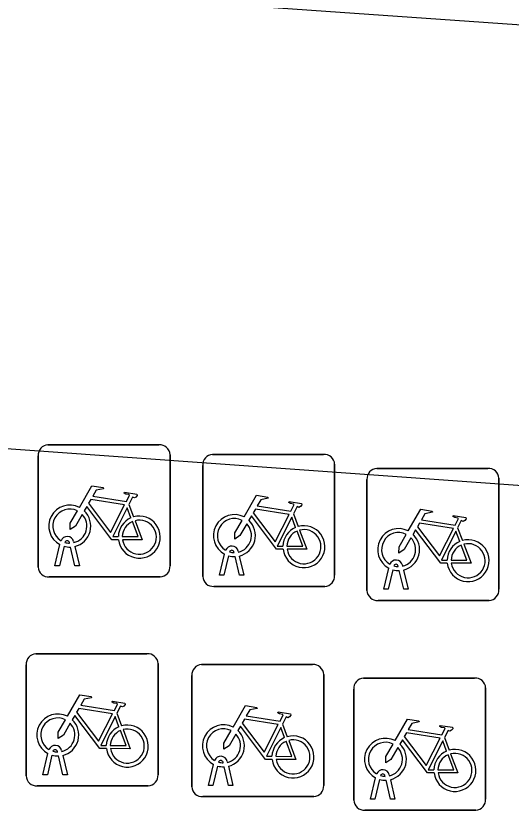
# Model space of a CAD drawing. Extents: x 155888 to 156864, y 383882 to 384671.
# Drawn here: x 156044.92 to 156048.67, y 383976.64 to 383982.65 of the extents above; entities that cross this region are included whole.
import ezdxf

# ---------------------------------------------------------------- set-up
doc = ezdxf.new("R2010")
doc.units = 0
doc.layers.add('IMGEO_Fietsenrek', color=7, linetype='Continuous')
doc.layers.add('IMGEO_Fietspad_gesloten', color=7, linetype='Continuous')

msp = doc.modelspace()

# ---------------------------------------------------------------- linework, layer by layer
at = {"layer": 'IMGEO_Fietsenrek'}
for p, q in [((156045.1659, 383979.3995), (156046.0068, 383979.3995)), ((156046.0068, 383979.3995), (156045.1659, 383979.3995)), ((156045.0915, 383978.4749), (156045.0915, 383979.3158)), ((156045.0915, 383979.3158), (156045.0915, 383978.4749)), ((156046.0905, 383979.3251), (156046.0905, 383978.4842)), ((156046.0905, 383978.4842), (156046.0905, 383979.3251)), ((156046.4129, 383979.3275), (156047.2538, 383979.3275)), ((156047.2538, 383979.3275), (156046.4129, 383979.3275)), ((156046.3385, 383978.4029), (156046.3385, 383979.2438)), ((156046.3385, 383979.2438), (156046.3385, 383978.4029)), ((156047.3375, 383979.2531), (156047.3375, 383978.4122)), ((156047.3375, 383978.4122), (156047.3375, 383979.2531)), ((156047.6569, 383979.2215), (156048.4978, 383979.2215)), ((156048.4978, 383979.2215), (156047.6569, 383979.2215)), ((156047.5825, 383978.2969), (156047.5825, 383979.1378)), ((156047.5825, 383979.1378), (156047.5825, 383978.2969)), ((156048.5815, 383979.1471), (156048.5815, 383978.3062)), ((156048.5815, 383978.3062), (156048.5815, 383979.1471)), ((156045.7782, 383978.9492), (156045.8145, 383978.854)), ((156047.0252, 383978.8772), (156047.0615, 383978.782)), ((156048.2692, 383978.7712), (156048.3055, 383978.676)), ((156045.2185, 383978.4843), (156045.2568, 383978.6443)), ((156045.2872, 383978.6321), (156045.2519, 383978.4843)), ((156045.3289, 383978.6559), (156045.3279, 383978.6602)), ((156045.37, 383978.4843), (156045.3361, 383978.626)), ((156045.3596, 383978.6674), (156045.3614, 383978.6595)), ((156045.3684, 383978.6303), (156045.4034, 383978.4843)), ((156046.4655, 383978.4123), (156046.5038, 383978.5723)), ((156046.5342, 383978.5601), (156046.4989, 383978.4123)), ((156046.5759, 383978.5839), (156046.5749, 383978.5882)), ((156046.617, 383978.4123), (156046.5831, 383978.554)), ((156046.6066, 383978.5954), (156046.6084, 383978.5875)), ((156046.6154, 383978.5583), (156046.6504, 383978.4123)), ((156045.2519, 383978.4843), (156045.2185, 383978.4843)), ((156045.4034, 383978.4843), (156045.37, 383978.4843)), ((156047.7095, 383978.3063), (156047.7478, 383978.4663)), ((156047.7782, 383978.4541), (156047.7429, 383978.3063)), ((156047.8199, 383978.4779), (156047.8189, 383978.4822)), ((156047.861, 383978.3063), (156047.8271, 383978.448)), ((156047.8506, 383978.4894), (156047.8524, 383978.4815)), ((156047.8594, 383978.4523), (156047.8944, 383978.3063)), ((156046.0161, 383978.4005), (156045.1752, 383978.4005)), ((156045.1752, 383978.4005), (156046.0161, 383978.4005)), ((156046.4989, 383978.4123), (156046.4655, 383978.4123)), ((156046.6504, 383978.4123), (156046.617, 383978.4123)), ((156047.2631, 383978.3285), (156046.4222, 383978.3285)), ((156046.4222, 383978.3285), (156047.2631, 383978.3285)), ((156047.7429, 383978.3063), (156047.7095, 383978.3063)), ((156047.8944, 383978.3063), (156047.861, 383978.3063)), ((156048.5071, 383978.2225), (156047.6662, 383978.2225)), ((156047.6662, 383978.2225), (156048.5071, 383978.2225)), ((156045.0749, 383977.8185), (156045.9158, 383977.8185)), ((156045.9158, 383977.8185), (156045.0749, 383977.8185)), ((156045.0005, 383976.8939), (156045.0005, 383977.7348)), ((156045.0005, 383977.7348), (156045.0005, 383976.8939)), ((156045.9995, 383977.7441), (156045.9995, 383976.9032)), ((156045.9995, 383976.9032), (156045.9995, 383977.7441)), ((156046.3299, 383977.7365), (156047.1708, 383977.7365)), ((156047.1708, 383977.7365), (156046.3299, 383977.7365)), ((156046.2555, 383976.8119), (156046.2555, 383977.6528)), ((156046.2555, 383977.6528), (156046.2555, 383976.8119)), ((156047.2545, 383977.6621), (156047.2545, 383976.8212)), ((156047.2545, 383976.8212), (156047.2545, 383977.6621)), ((156047.5569, 383977.6345), (156048.3978, 383977.6345)), ((156048.3978, 383977.6345), (156047.5569, 383977.6345)), ((156047.4825, 383976.7099), (156047.4825, 383977.5508)), ((156047.4825, 383977.5508), (156047.4825, 383976.7099)), ((156048.4815, 383977.5601), (156048.4815, 383976.7192)), ((156048.4815, 383976.7192), (156048.4815, 383977.5601)), ((156045.6872, 383977.3682), (156045.7235, 383977.273)), ((156046.9422, 383977.2862), (156046.9785, 383977.191)), ((156048.1692, 383977.1842), (156048.2055, 383977.089)), ((156045.1275, 383976.9033), (156045.1658, 383977.0633)), ((156045.1962, 383977.0511), (156045.1609, 383976.9033)), ((156045.2379, 383977.0749), (156045.2369, 383977.0792)), ((156045.2686, 383977.0864), (156045.2704, 383977.0785)), ((156045.279, 383976.9033), (156045.2451, 383977.045)), ((156045.2774, 383977.0493), (156045.3124, 383976.9033)), ((156046.4929, 383976.9929), (156046.4919, 383976.9972)), ((156046.5236, 383977.0044), (156046.5254, 383976.9965)), ((156046.3825, 383976.8213), (156046.4208, 383976.9813)), ((156046.4512, 383976.9691), (156046.4159, 383976.8213)), ((156046.534, 383976.8213), (156046.5001, 383976.963)), ((156046.5324, 383976.9673), (156046.5674, 383976.8213)), ((156045.1609, 383976.9033), (156045.1275, 383976.9033)), ((156045.3124, 383976.9033), (156045.279, 383976.9033)), ((156047.6095, 383976.7193), (156047.6478, 383976.8793)), ((156047.7199, 383976.8909), (156047.7189, 383976.8952)), ((156047.7506, 383976.9024), (156047.7524, 383976.8945)), ((156045.9251, 383976.8195), (156045.0842, 383976.8195)), ((156045.0842, 383976.8195), (156045.9251, 383976.8195)), ((156046.4159, 383976.8213), (156046.3825, 383976.8213)), ((156046.5674, 383976.8213), (156046.534, 383976.8213)), ((156047.6782, 383976.8671), (156047.6429, 383976.7193)), ((156047.761, 383976.7193), (156047.7271, 383976.861)), ((156047.7594, 383976.8653), (156047.7944, 383976.7193)), ((156047.1801, 383976.7375), (156046.3392, 383976.7375)), ((156046.3392, 383976.7375), (156047.1801, 383976.7375)), ((156047.6429, 383976.7193), (156047.6095, 383976.7193)), ((156047.7944, 383976.7193), (156047.761, 383976.7193)), ((156048.4071, 383976.6355), (156047.5662, 383976.6355)), ((156047.5662, 383976.6355), (156048.4071, 383976.6355))]:
    msp.add_line(p, q, dxfattribs=at)
for points in [[(156045.4041, 383978.9262), (156045.4988, 383979.0897), (156045.585, 383979.0759), (156045.5867, 383979.0672), (156045.5306, 383979.0563), (156045.5044, 383979.011), (156045.7596, 383978.9702)], [(156045.7596, 383978.9702), (156045.7846, 383979.019), (156045.7795, 383979.023), (156045.7563, 383979.0267), (156045.7436, 383979.0342), (156045.7426, 383979.0373), (156045.7448, 383979.0419), (156045.8396, 383979.0268), (156045.8419, 383979.0165), (156045.8325, 383979.0041), (156045.8201, 383978.9977), (156045.8056, 383979.0039), (156045.7782, 383978.9492)], [(156045.7467, 383978.945), (156045.4899, 383978.986), (156045.4732, 383978.9572), (156045.6402, 383978.7369), (156045.7467, 383978.945)], [(156046.6511, 383978.8542), (156046.7458, 383979.0177), (156046.832, 383979.0039), (156046.8337, 383978.9952), (156046.7776, 383978.9843), (156046.7514, 383978.939), (156047.0066, 383978.8982)], [(156045.6998, 383978.6815), (156045.6501, 383978.6816), (156045.4594, 383978.9333), (156045.4404, 383978.9005)], [(156045.7947, 383978.847), (156045.7654, 383978.9238), (156045.656, 383978.7057), (156045.6987, 383978.7056)], [(156046.9937, 383978.873), (156046.7369, 383978.914), (156046.7202, 383978.8852), (156046.8872, 383978.6649), (156046.9937, 383978.873)], [(156047.0066, 383978.8982), (156047.0316, 383978.947), (156047.0265, 383978.951), (156047.0033, 383978.9547), (156046.9906, 383978.9622), (156046.9896, 383978.9653), (156046.9918, 383978.9699), (156047.0866, 383978.9548), (156047.0889, 383978.9445), (156047.0795, 383978.9321), (156047.0671, 383978.9257), (156047.0526, 383978.9319), (156047.0252, 383978.8772)], [(156045.4248, 383978.8737), (156045.3732, 383978.7845), (156045.3333, 383978.7585), (156045.3345, 383978.806), (156045.389, 383978.9002)], [(156046.9468, 383978.6095), (156046.8971, 383978.6096), (156046.7064, 383978.8613), (156046.6874, 383978.8285)], [(156047.8951, 383978.7482), (156047.9898, 383978.9117), (156048.076, 383978.8979), (156048.0777, 383978.8892), (156048.0216, 383978.8783), (156047.9954, 383978.833), (156048.2506, 383978.7922)], [(156048.2506, 383978.7922), (156048.2756, 383978.841), (156048.2705, 383978.845), (156048.2473, 383978.8487), (156048.2346, 383978.8562), (156048.2336, 383978.8593), (156048.2358, 383978.8639), (156048.3306, 383978.8488), (156048.3329, 383978.8385), (156048.3235, 383978.8261), (156048.3111, 383978.8197), (156048.2966, 383978.8259), (156048.2692, 383978.7712)], [(156045.7287, 383978.7055), (156045.8486, 383978.7053), (156045.8054, 383978.8189)], [(156045.8252, 383978.8258), (156045.8802, 383978.6812), (156045.7301, 383978.6815)], [(156046.6718, 383978.8017), (156046.6202, 383978.7125), (156046.5803, 383978.6865), (156046.5815, 383978.734), (156046.636, 383978.8282)], [(156047.0417, 383978.775), (156047.0124, 383978.8518), (156046.903, 383978.6337), (156046.9457, 383978.6336)], [(156048.2377, 383978.767), (156047.9809, 383978.808), (156047.9642, 383978.7792), (156048.1312, 383978.5589), (156048.2377, 383978.767)], [(156046.9757, 383978.6335), (156047.0956, 383978.6333), (156047.0524, 383978.7469)], [(156047.0722, 383978.7538), (156047.1272, 383978.6092), (156046.9771, 383978.6095)], [(156048.1908, 383978.5035), (156048.1411, 383978.5036), (156047.9504, 383978.7553), (156047.9314, 383978.7225)], [(156048.2857, 383978.669), (156048.2564, 383978.7458), (156048.147, 383978.5277), (156048.1897, 383978.5276)], [(156047.9158, 383978.6957), (156047.8642, 383978.6065), (156047.8243, 383978.5805), (156047.8255, 383978.628), (156047.88, 383978.7222)], [(156048.2197, 383978.5275), (156048.3396, 383978.5273), (156048.2964, 383978.6409)], [(156048.3162, 383978.6478), (156048.3712, 383978.5032), (156048.2211, 383978.5035)], [(156045.3131, 383977.3452), (156045.4078, 383977.5087), (156045.494, 383977.4949), (156045.4957, 383977.4862), (156045.4396, 383977.4753), (156045.4134, 383977.43), (156045.6686, 383977.3892)], [(156045.6686, 383977.3892), (156045.6936, 383977.438), (156045.6885, 383977.442), (156045.6653, 383977.4457), (156045.6526, 383977.4532), (156045.6516, 383977.4563), (156045.6538, 383977.4609), (156045.7486, 383977.4458), (156045.7509, 383977.4355), (156045.7415, 383977.4231), (156045.7291, 383977.4167), (156045.7146, 383977.4229), (156045.6872, 383977.3682)], [(156046.5681, 383977.2632), (156046.6628, 383977.4267), (156046.749, 383977.4129), (156046.7507, 383977.4042), (156046.6946, 383977.3933), (156046.6684, 383977.348), (156046.9236, 383977.3072)], [(156045.6088, 383977.1005), (156045.5591, 383977.1006), (156045.3684, 383977.3523), (156045.3494, 383977.3195)], [(156045.6557, 383977.364), (156045.3989, 383977.405), (156045.3822, 383977.3762), (156045.5492, 383977.1559), (156045.6557, 383977.364)], [(156046.9236, 383977.3072), (156046.9486, 383977.356), (156046.9435, 383977.36), (156046.9203, 383977.3637), (156046.9076, 383977.3712), (156046.9066, 383977.3743), (156046.9088, 383977.3789), (156047.0036, 383977.3638), (156047.0059, 383977.3535), (156046.9965, 383977.3411), (156046.9841, 383977.3347), (156046.9696, 383977.3409), (156046.9422, 383977.2862)], [(156045.3338, 383977.2927), (156045.2822, 383977.2035), (156045.2423, 383977.1775), (156045.2435, 383977.225), (156045.298, 383977.3192)], [(156045.7037, 383977.266), (156045.6744, 383977.3428), (156045.565, 383977.1247), (156045.6077, 383977.1246)], [(156046.9107, 383977.282), (156046.6539, 383977.323), (156046.6372, 383977.2942), (156046.8042, 383977.0739), (156046.9107, 383977.282)], [(156047.7951, 383977.1612), (156047.8898, 383977.3247), (156047.976, 383977.3109), (156047.9777, 383977.3022), (156047.9216, 383977.2913), (156047.8954, 383977.246), (156048.1506, 383977.2052)], [(156045.6377, 383977.1245), (156045.7576, 383977.1243), (156045.7144, 383977.2379)], [(156045.7342, 383977.2448), (156045.7892, 383977.1002), (156045.6391, 383977.1005)], [(156046.5888, 383977.2107), (156046.5372, 383977.1215), (156046.4973, 383977.0955), (156046.4985, 383977.143), (156046.553, 383977.2372)], [(156046.8638, 383977.0185), (156046.8141, 383977.0186), (156046.6234, 383977.2703), (156046.6044, 383977.2375)], [(156046.9587, 383977.184), (156046.9294, 383977.2608), (156046.82, 383977.0427), (156046.8627, 383977.0426)], [(156048.1506, 383977.2052), (156048.1756, 383977.254), (156048.1705, 383977.258), (156048.1473, 383977.2617), (156048.1346, 383977.2692), (156048.1336, 383977.2723), (156048.1358, 383977.2769), (156048.2306, 383977.2618), (156048.2329, 383977.2515), (156048.2235, 383977.2391), (156048.2111, 383977.2327), (156048.1966, 383977.2389), (156048.1692, 383977.1842)], [(156048.1377, 383977.18), (156047.8809, 383977.221), (156047.8642, 383977.1922), (156048.0312, 383976.9719), (156048.1377, 383977.18)], [(156046.8927, 383977.0425), (156047.0126, 383977.0423), (156046.9694, 383977.1559)], [(156046.9892, 383977.1628), (156047.0442, 383977.0182), (156046.8941, 383977.0185)], [(156047.8158, 383977.1087), (156047.7642, 383977.0195), (156047.7243, 383976.9935), (156047.7255, 383977.041), (156047.78, 383977.1352)], [(156048.0908, 383976.9165), (156048.0411, 383976.9166), (156047.8504, 383977.1683), (156047.8314, 383977.1355)], [(156048.1857, 383977.082), (156048.1564, 383977.1588), (156048.047, 383976.9407), (156048.0897, 383976.9406)], [(156048.1197, 383976.9405), (156048.2396, 383976.9403), (156048.1964, 383977.0539)], [(156048.2162, 383977.0608), (156048.2712, 383976.9162), (156048.1211, 383976.9165)]]:
    msp.add_lwpolyline(points, dxfattribs=at)
for centre, radius, start, end in [((156045.1692, 383979.3216), 0.0779, 92.4484, 184.28452), ((156045.1692, 383979.3216), 0.0779, 92.4484, 184.28452), ((156046.0126, 383979.3218), 0.0779, 2.4484, 94.28452), ((156046.0126, 383979.3218), 0.0779, 2.4484, 94.28452), ((156046.4162, 383979.2496), 0.0779, 92.4484, 184.28452), ((156046.4162, 383979.2496), 0.0779, 92.4484, 184.28452), ((156047.2596, 383979.2498), 0.0779, 2.4484, 94.28452), ((156047.2596, 383979.2498), 0.0779, 2.4484, 94.28452), ((156047.6602, 383979.1436), 0.0779, 92.4484, 184.28452), ((156047.6602, 383979.1436), 0.0779, 92.4484, 184.28452), ((156048.5036, 383979.1438), 0.0779, 2.4484, 94.28452), ((156048.5036, 383979.1438), 0.0779, 2.4484, 94.28452), ((156045.3311, 383978.7849), 0.159, 62.67661, 242.13685), ((156045.3311, 383978.7849), 0.129, 63.31916, 238.90302), ((156045.3311, 383978.7849), 0.129, 283.60429, 43.43025), ((156045.3311, 383978.7849), 0.159, 283.5766, 46.60424), ((156045.8577, 383978.7009), 0.159, 187.0065, 105.77075), ((156046.5781, 383978.7129), 0.159, 62.67661, 242.13685), ((156045.8577, 383978.7009), 0.159, 113.3408, 178.32165), ((156045.8577, 383978.7009), 0.129, 113.92302, 177.95563), ((156045.8577, 383978.7009), 0.129, 188.67146, 104.58832), ((156046.5781, 383978.7129), 0.129, 63.31916, 238.90302), ((156046.5781, 383978.7129), 0.129, 283.60429, 43.43025), ((156046.5781, 383978.7129), 0.159, 283.5766, 46.60424), ((156047.1047, 383978.6289), 0.159, 113.3408, 178.32165), ((156047.1047, 383978.6289), 0.159, 187.0065, 105.77075), ((156047.1047, 383978.6289), 0.129, 113.92302, 177.95563), ((156047.1047, 383978.6289), 0.129, 188.67146, 104.58832), ((156047.8221, 383978.6069), 0.159, 62.67661, 242.13685), ((156047.8221, 383978.6069), 0.129, 63.31916, 238.90302), ((156045.3109, 383978.6563), 0.0499, 12.8025, 158.69338), ((156045.3109, 383978.6563), 0.0174, 12.8025, 163.45023), ((156047.8221, 383978.6069), 0.129, 283.60429, 43.43025), ((156047.8221, 383978.6069), 0.159, 283.5766, 46.60424), ((156048.3487, 383978.5229), 0.159, 187.0065, 105.77075), ((156045.3311, 383978.7849), 0.159, 253.99666, 271.78671), ((156045.3311, 383978.7849), 0.129, 253.41502, 269.02044), ((156046.5579, 383978.5843), 0.0499, 12.8025, 158.69338), ((156048.3487, 383978.5229), 0.159, 113.3408, 178.32165), ((156048.3487, 383978.5229), 0.129, 113.92302, 177.95563), ((156048.3487, 383978.5229), 0.129, 188.67146, 104.58832), ((156046.5781, 383978.7129), 0.159, 253.99666, 271.78671), ((156046.5579, 383978.5843), 0.0174, 12.8025, 163.45023), ((156046.5781, 383978.7129), 0.129, 253.41502, 269.02044), ((156047.8019, 383978.4783), 0.0499, 12.8025, 158.69338), ((156047.8019, 383978.4783), 0.0174, 12.8025, 163.45023), ((156045.1694, 383978.4782), 0.0779, 182.4484, 274.28452), ((156045.1694, 383978.4782), 0.0779, 182.4484, 274.28452), ((156046.0128, 383978.4784), 0.0779, 272.4484, 4.28452), ((156046.0128, 383978.4784), 0.0779, 272.4484, 4.28452), ((156047.8221, 383978.6069), 0.159, 253.99666, 271.78671), ((156047.8221, 383978.6069), 0.129, 253.41502, 269.02044), ((156046.4164, 383978.4062), 0.0779, 182.4484, 274.28452), ((156046.4164, 383978.4062), 0.0779, 182.4484, 274.28452), ((156047.2598, 383978.4064), 0.0779, 272.4484, 4.28452), ((156047.2598, 383978.4064), 0.0779, 272.4484, 4.28452), ((156047.6604, 383978.3002), 0.0779, 182.4484, 274.28452), ((156047.6604, 383978.3002), 0.0779, 182.4484, 274.28452), ((156048.5038, 383978.3004), 0.0779, 272.4484, 4.28452), ((156048.5038, 383978.3004), 0.0779, 272.4484, 4.28452), ((156045.0782, 383977.7406), 0.0779, 92.4484, 184.28452), ((156045.0782, 383977.7406), 0.0779, 92.4484, 184.28452), ((156045.9216, 383977.7408), 0.0779, 2.4484, 94.28452), ((156045.9216, 383977.7408), 0.0779, 2.4484, 94.28452), ((156046.3332, 383977.6586), 0.0779, 92.4484, 184.28452), ((156046.3332, 383977.6586), 0.0779, 92.4484, 184.28452), ((156047.1766, 383977.6588), 0.0779, 2.4484, 94.28452), ((156047.1766, 383977.6588), 0.0779, 2.4484, 94.28452), ((156047.5602, 383977.5566), 0.0779, 92.4484, 184.28452), ((156047.5602, 383977.5566), 0.0779, 92.4484, 184.28452), ((156048.4036, 383977.5568), 0.0779, 2.4484, 94.28452), ((156048.4036, 383977.5568), 0.0779, 2.4484, 94.28452), ((156045.2401, 383977.2039), 0.159, 62.67661, 242.13685), ((156045.2401, 383977.2039), 0.129, 63.31916, 238.90302), ((156045.2401, 383977.2039), 0.129, 283.60429, 43.43025), ((156045.2401, 383977.2039), 0.159, 283.5766, 46.60424), ((156045.7667, 383977.1199), 0.159, 113.3408, 178.32165), ((156045.7667, 383977.1199), 0.159, 187.0065, 105.77075), ((156045.7667, 383977.1199), 0.129, 113.92302, 177.95563), ((156045.7667, 383977.1199), 0.129, 188.67146, 104.58832), ((156046.4951, 383977.1219), 0.159, 62.67661, 242.13685), ((156046.4951, 383977.1219), 0.129, 63.31916, 238.90302), ((156046.4951, 383977.1219), 0.159, 283.5766, 46.60424), ((156046.4951, 383977.1219), 0.129, 283.60429, 43.43025), ((156047.0217, 383977.0379), 0.159, 113.3408, 178.32165), ((156047.0217, 383977.0379), 0.159, 187.0065, 105.77075), ((156047.7221, 383977.0199), 0.159, 62.67661, 242.13685), ((156045.2199, 383977.0753), 0.0499, 12.8025, 158.69338), ((156047.0217, 383977.0379), 0.129, 113.92302, 177.95563), ((156047.0217, 383977.0379), 0.129, 188.67146, 104.58832), ((156047.7221, 383977.0199), 0.129, 63.31916, 238.90302), ((156047.7221, 383977.0199), 0.159, 283.5766, 46.60424), ((156045.2401, 383977.2039), 0.159, 253.99666, 271.78671), ((156045.2199, 383977.0753), 0.0174, 12.8025, 163.45023), ((156045.2401, 383977.2039), 0.129, 253.41502, 269.02044), ((156047.7221, 383977.0199), 0.129, 283.60429, 43.43025), ((156048.2487, 383976.9359), 0.159, 113.3408, 178.32165), ((156048.2487, 383976.9359), 0.159, 187.0065, 105.77075), ((156048.2487, 383976.9359), 0.129, 113.92302, 177.95563), ((156048.2487, 383976.9359), 0.129, 188.67146, 104.58832), ((156046.4749, 383976.9933), 0.0499, 12.8025, 158.69338), ((156046.4749, 383976.9933), 0.0174, 12.8025, 163.45023), ((156046.4951, 383977.1219), 0.129, 253.41502, 269.02044), ((156046.4951, 383977.1219), 0.159, 253.99666, 271.78671), ((156047.7019, 383976.8913), 0.0499, 12.8025, 158.69338), ((156045.0784, 383976.8972), 0.0779, 182.4484, 274.28452), ((156045.0784, 383976.8972), 0.0779, 182.4484, 274.28452), ((156045.9218, 383976.8974), 0.0779, 272.4484, 4.28452), ((156045.9218, 383976.8974), 0.0779, 272.4484, 4.28452), ((156047.7019, 383976.8913), 0.0174, 12.8025, 163.45023), ((156047.7221, 383977.0199), 0.129, 253.41502, 269.02044), ((156046.3334, 383976.8152), 0.0779, 182.4484, 274.28452), ((156046.3334, 383976.8152), 0.0779, 182.4484, 274.28452), ((156047.1768, 383976.8154), 0.0779, 272.4484, 4.28452), ((156047.1768, 383976.8154), 0.0779, 272.4484, 4.28452), ((156047.7221, 383977.0199), 0.159, 253.99666, 271.78671), ((156047.5604, 383976.7132), 0.0779, 182.4484, 274.28452), ((156047.5604, 383976.7132), 0.0779, 182.4484, 274.28452), ((156048.4038, 383976.7134), 0.0779, 272.4484, 4.28452), ((156048.4038, 383976.7134), 0.0779, 272.4484, 4.28452)]:
    msp.add_arc(centre, radius, start, end, dxfattribs=at)
at = {"layer": 'IMGEO_Fietspad_gesloten'}
for points in [[(156061.797, 383981.702), (156060.403, 383981.801), (156055.953, 383982.074), (156008.671, 383985.373), (155999.999, 383985.983), (155999.528, 383986.004)], [(156043.196, 383979.49), (156063.551, 383978.032)]]:
    msp.add_lwpolyline(points, dxfattribs=at)

doc.saveas('drawing.dxf')
